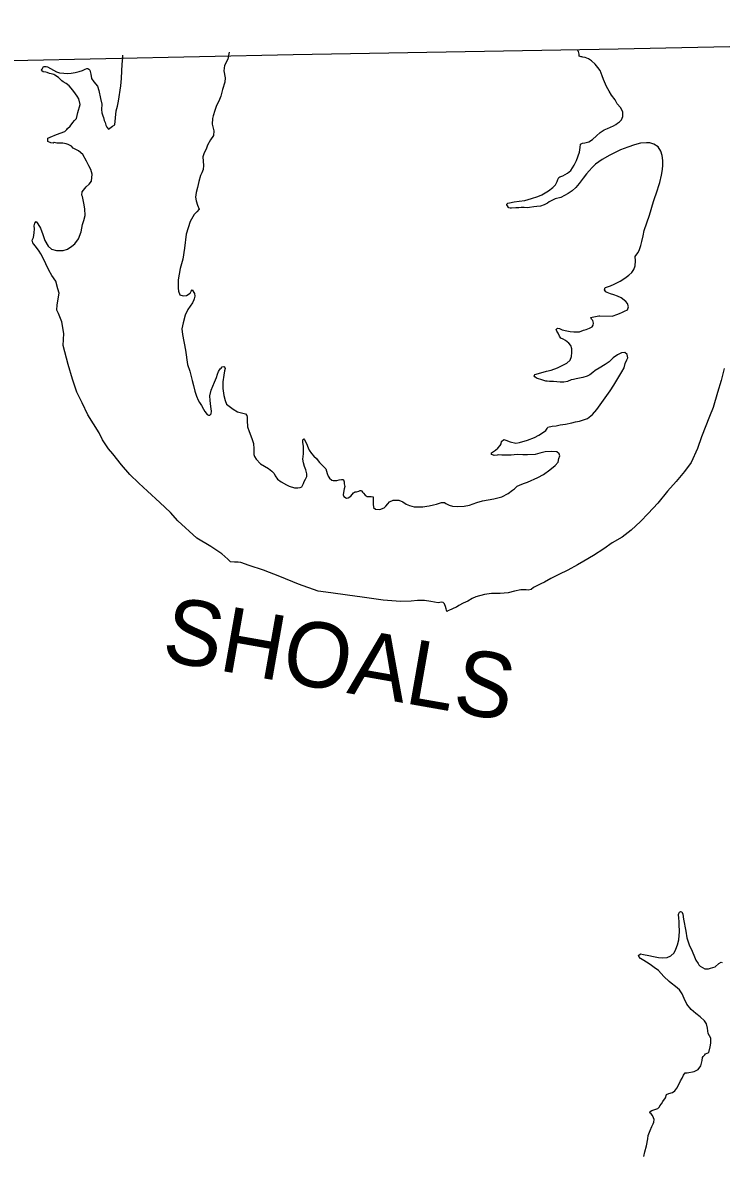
# Model space of a CAD drawing. Extents: x -83719 to 153526, y -11835 to 11446.
# Drawn here: x 12637.1 to 12826, y 1092.3 to 1398.2 of the extents above; entities that cross this region are included whole.
import ezdxf

# ---------------------------------------------------------------- set-up
doc = ezdxf.new("R2010")
doc.units = 0
doc.layers.add('Level 1', color=7, linetype='Continuous')
doc.layers.add('Level 9', color=7, linetype='Continuous')

msp = doc.modelspace()

# ---------------------------------------------------------------- linework, layer by layer
at = {"layer": 'Level 1'}
msp.add_lwpolyline([(13129.23, 1398.17), (13053.98, 1396.63), (12965.99, 1394.35), (12901.41, 1393.19), (12798.07, 1391.01), (12710.23, 1389.49), (12634.28, 1387.81), (12528.03, 1386.25), (12516.48, 1386.06)], dxfattribs=at)
at = {"layer": 'Level 9'}
for points in [[(12659.58, 1370.44), (12659.89, 1369.91), (12660.33, 1369.39), (12661.38, 1370.17), (12662.04, 1370.55), (12662.38, 1374.33), (12662.76, 1375.57), (12663, 1376.98), (12663.69, 1381.13), (12663.83, 1383.03), (12663.89, 1385.17), (12664, 1386.84), (12664.2, 1388.75), (12664.23, 1389.37)], [(12692.93, 1390.17), (12692.6, 1388.26), (12691.7, 1386.61), (12691.52, 1385.17), (12691.89, 1383.24), (12691.81, 1382.1), (12691.18, 1380.06), (12690.71, 1378.28), (12690.16, 1376.94), (12689.55, 1375.76), (12689.04, 1374.41), (12688.6, 1373), (12688.41, 1372.27), (12688.37, 1370.76), (12688.77, 1368.9), (12688.72, 1367.7), (12687.88, 1366.51), (12687.07, 1365.03), (12686.69, 1363.96), (12686.17, 1362.98), (12685.82, 1361.87), (12685.91, 1360.74), (12686.03, 1359.6), (12685.95, 1358.47), (12685.53, 1357.59), (12685.17, 1356.89), (12684.7, 1355.24), (12684.36, 1353.63), (12684.02, 1352.26), (12683.81, 1350.99), (12684.03, 1350.02), (12684.41, 1348.83), (12684.83, 1347.73), (12684.24, 1347.05), (12683.52, 1346.31), (12682.39, 1344.39), (12681.88, 1342.74), (12681.31, 1341.03), (12680.85, 1337.25), (12680.43, 1334.27), (12679.71, 1331.75), (12679.19, 1328.64), (12679.15, 1327.57), (12679.13, 1326.37), (12679.21, 1325.57), (12679.6, 1324.64), (12680.5, 1324.35), (12681.4, 1324.47), (12682.39, 1325.02), (12682.65, 1325.63), (12682.91, 1325.93), (12683.6, 1324.97), (12683.67, 1324.27), (12683.45, 1323.54), (12683.36, 1323.23), (12683.04, 1322.46), (12681.77, 1320.6), (12681.06, 1319.09), (12680.5, 1317.01), (12680.19, 1315.44), (12680.32, 1313.9), (12681.13, 1309.61), (12681.66, 1305.81), (12682.29, 1303.95), (12682.97, 1301.46), (12683.3, 1300.13), (12683.69, 1298.57), (12684.15, 1297.24), (12684.57, 1296.14), (12684.91, 1295.52), (12685.43, 1294.69), (12685.98, 1293.7), (12686.39, 1293.04), (12687, 1292.28), (12687.37, 1292.09), (12687.71, 1292.09), (12688.07, 1292.43), (12688.16, 1293.13), (12688.03, 1294.43), (12687.84, 1296.03), (12687.72, 1297.27), (12688.12, 1298.81), (12688.99, 1300.99), (12689.5, 1302.3), (12689.78, 1303.14), (12690.1, 1303.92), (12690.53, 1304.59), (12690.75, 1304.83), (12691.08, 1305.14), (12691.52, 1305.24), (12691.68, 1305.15), (12691.86, 1304.71), (12691.7, 1304.04), (12691.46, 1302.87)], [(12799.36, 1374.11), (12798.68, 1375.2), (12797.86, 1376.22), (12797.24, 1377.34), (12796.31, 1378.59), (12795.63, 1379.65), (12794.94, 1380.94), (12794.11, 1382.8), (12793.79, 1383.76), (12793.23, 1385.22), (12792.61, 1386.04), (12791.83, 1386.93), (12790.85, 1387.85), (12790.07, 1388.37), (12789.13, 1388.72), (12788.53, 1388.85), (12788.29, 1388.91), (12788.09, 1388.94), (12787.52, 1389.13), (12787.55, 1389.66), (12787.33, 1390.4), (12787.12, 1390.6)], [(12646.29, 1336.56), (12648.05, 1336.59), (12649.22, 1336.95), (12650.44, 1337.8), (12651.23, 1338.35), (12652.2, 1339.74), (12652.91, 1341.65), (12653.34, 1343.66), (12653.69, 1344.7), (12654, 1346.08), (12653.96, 1347.88), (12653.7, 1349.38), (12653.27, 1351.14), (12653.1, 1351.57), (12653.22, 1352.41), (12654.26, 1353.83), (12655.08, 1354.54), (12655.77, 1355.35), (12655.94, 1357.19), (12655.55, 1358.49), (12655, 1359.51), (12654.41, 1360.77), (12653.38, 1362.49), (12652.26, 1363.57), (12650.81, 1364.28), (12650.37, 1364.81), (12649.39, 1365.23), (12648.89, 1365.39), (12648.02, 1365.57), (12646.35, 1365.61), (12645.64, 1365.8), (12645.35, 1365.63), (12644.74, 1365.68), (12643.94, 1366.01), (12643.96, 1366.91), (12644.58, 1367.25), (12646.24, 1367.91), (12648.53, 1368.72), (12649.09, 1369.26), (12649.25, 1369.57), (12649.97, 1370.21), (12650.65, 1371.16), (12651.18, 1371.7), (12651.64, 1372.28), (12652.04, 1373.89), (12652.71, 1376.04), (12652.34, 1377.6), (12651.87, 1378.26), (12651.39, 1378.95), (12650.94, 1379.58), (12650.22, 1380.5), (12649.65, 1381.06), (12648.84, 1381.68), (12648.06, 1382.2), (12647.72, 1382.46), (12646.77, 1383.38), (12645.86, 1384), (12645.52, 1384.19), (12644.85, 1384.38), (12644.38, 1384.44), (12643.78, 1384.7), (12643.41, 1384.83), (12642.64, 1384.88), (12642.34, 1385.11), (12642.23, 1385.31), (12642.36, 1385.64), (12642.59, 1385.98), (12642.78, 1386.32), (12642.95, 1386.32), (12643.45, 1386.3), (12643.85, 1386.24), (12644.66, 1385.75), (12645.44, 1385.33), (12646.24, 1384.84), (12647.12, 1384.62), (12648.22, 1384.54), (12649.25, 1384.46), (12650.25, 1384.54), (12651.32, 1384.66), (12652.38, 1385.01), (12653.28, 1385.26), (12653.84, 1385.5), (12654.04, 1385.61), (12654.44, 1385.75), (12654.7, 1385.82), (12655.04, 1385.59), (12655.25, 1385.33), (12655.53, 1384.26), (12655.75, 1383.07), (12656.37, 1382.21), (12657.36, 1381.02), (12657.68, 1379.83), (12658.15, 1377.7), (12658.48, 1376.1), (12658.4, 1374.7), (12658.52, 1373.76), (12658.76, 1373), (12658.94, 1372.5), (12659.15, 1371.74), (12659.4, 1371.17), (12659.58, 1370.44)], [(12802.74, 1333.76), (12802.72, 1334.97), (12803.37, 1335.98), (12803.76, 1336.55), (12804.23, 1337.9), (12804.48, 1339.04), (12804.82, 1340.58), (12805.13, 1341.95), (12806.59, 1346.18), (12807.66, 1349.84), (12808.74, 1352.96), (12808.96, 1353.93), (12809.31, 1354.98), (12809.77, 1356.99), (12810.05, 1358.49), (12810.13, 1359.63), (12810.14, 1360.93), (12809.95, 1362.3), (12809.66, 1363.46), (12808.94, 1364.62), (12807.72, 1365.37), (12806.62, 1365.65), (12805.78, 1365.67), (12804.08, 1365.64), (12802.49, 1365.18), (12800.7, 1364.55), (12799.7, 1364.13), (12798.74, 1363.78), (12797.32, 1363.09), (12795.86, 1362.36), (12793.72, 1361.16), (12792.86, 1360.51), (12792, 1359.89), (12791.05, 1359.01), (12790.23, 1358.09), (12789.51, 1357.31), (12788.6, 1356.13), (12787.55, 1354.71), (12786.64, 1353.59), (12785.62, 1352.74), (12784.57, 1351.95), (12782.58, 1350.95), (12781.09, 1350.53), (12780.13, 1350.08), (12779.43, 1349.73), (12779, 1349.42), (12778.08, 1348.97), (12777.08, 1348.56), (12776.12, 1348.44), (12775.25, 1348.42), (12774.12, 1348.2), (12773.55, 1348.16), (12772.69, 1348.25), (12771.89, 1348.17), (12771.25, 1348.16), (12770.39, 1348.08), (12769.25, 1348.06), (12768.92, 1348.05), (12768.55, 1348.11), (12768.48, 1348.21), (12768.21, 1348.64), (12767.97, 1348.9), (12768, 1349.1), (12768.23, 1349.34), (12768.69, 1349.48), (12769.96, 1349.74), (12771.35, 1349.89), (12772.82, 1350.09), (12774.65, 1350.62), (12776.41, 1351.15), (12777.47, 1351.6), (12779.28, 1352.73), (12780.47, 1353.65), (12781.15, 1354.37), (12781.64, 1355.24), (12781.8, 1355.81), (12782.02, 1356.28), (12782.28, 1356.49), (12783.15, 1356.8), (12784.37, 1357.49), (12785.26, 1358.24), (12786.23, 1359.66), (12786.78, 1360.94), (12787.61, 1363.16), (12787.85, 1364.46), (12787.87, 1365.33), (12788.47, 1365.57), (12789.1, 1365.65), (12790.13, 1365.94), (12791.12, 1366.55), (12792.27, 1367.58), (12793.25, 1368.49), (12794.34, 1369.21), (12795.17, 1369.53), (12796.86, 1370.32), (12797.45, 1370.67), (12797.95, 1370.98), (12798.44, 1371.32), (12798.97, 1371.86), (12799.39, 1372.77), (12799.36, 1374.11)], [(12775.18, 1245.49), (12774.56, 1244.98), (12773.79, 1244.83), (12773.19, 1244.86), (12771.75, 1244.9), (12770.09, 1244.54), (12768.33, 1244.04), (12766.2, 1243.9), (12763.83, 1243.9), (12762, 1243.6), (12759.64, 1242.99), (12758.58, 1242.51), (12757.43, 1241.82), (12756.23, 1241.3), (12755.04, 1240.61), (12754.35, 1240.23), (12753.69, 1239.92), (12753.16, 1239.64), (12752.53, 1239.37), (12752.07, 1239.16), (12751.97, 1239.09), (12751.8, 1239.05), (12751.66, 1239.35), (12751.59, 1239.72), (12751.44, 1240.35), (12751.27, 1240.81), (12751.17, 1241.05), (12750.79, 1241.44), (12750.36, 1241.5), (12749.39, 1241.38), (12747.48, 1241.72), (12745.78, 1241.96), (12743.87, 1242.02), (12742.14, 1241.83), (12739.21, 1241.71), (12734.56, 1242.1), (12728.91, 1242.91), (12724.96, 1243.44), (12720.45, 1244.07), (12716.97, 1244.51), (12711.7, 1246.42), (12706.66, 1248.44), (12702.19, 1250.2), (12698.39, 1251.47), (12696.08, 1252.23), (12695.37, 1252.39), (12694.67, 1252.38), (12694.34, 1252.34), (12693.27, 1252.42), (12692.56, 1253.14), (12690.93, 1254.65), (12687.99, 1256.61), (12684.18, 1258.88), (12679.06, 1263.5), (12677.06, 1265.77), (12674.24, 1268.49), (12670.91, 1271.54), (12668.51, 1273.67), (12666.13, 1276.03), (12663.85, 1278.67), (12661.46, 1281.67), (12660.3, 1283.01), (12658.66, 1285.42), (12657.83, 1287.28), (12654.74, 1292.2), (12653.21, 1295.41), (12651.73, 1298.33), (12650.6, 1301.85), (12649.43, 1305.8), (12648.1, 1310.92), (12648.25, 1314.19), (12647.69, 1317.32), (12646.85, 1319.58), (12646.33, 1320.44), (12646.48, 1321.88), (12646.96, 1325.02), (12646.67, 1326.25), (12646.06, 1328.28), (12645.04, 1329.87), (12644.18, 1331.25), (12643.38, 1332.94), (12642.96, 1333.97), (12642, 1335.66), (12641.55, 1336.45), (12640.87, 1337.41), (12640.12, 1338.3), (12639.91, 1338.63), (12639.7, 1339.42), (12640.08, 1340.13), (12640.26, 1341.4), (12640.28, 1342.47), (12640.2, 1343.27), (12640.42, 1343.98), (12640.81, 1344.42), (12641.22, 1343.82), (12641.94, 1342.63), (12642.54, 1340.91), (12643.1, 1339.28), (12644.06, 1337.8), (12644.88, 1336.91), (12646.29, 1336.56)], [(12799.98, 1306.07), (12800.47, 1307.02), (12800.66, 1307.59), (12800.51, 1308.45), (12799.87, 1309.01), (12799, 1308.96), (12797.94, 1308.41), (12796.75, 1307.59), (12795.67, 1306.5), (12794.55, 1305.78), (12792.96, 1304.82), (12791.87, 1304.17), (12791.25, 1303.62), (12790.39, 1302.97), (12789.67, 1302.59), (12788.54, 1302.27), (12787.64, 1302.06), (12786.77, 1301.94), (12785.98, 1301.76), (12785.41, 1301.59), (12784.39, 1301.17), (12783.42, 1301.02), (12782.45, 1300.97), (12781.48, 1301.09), (12780.58, 1301.17), (12779.55, 1301.22), (12778.91, 1301.28), (12778.58, 1301.3), (12777.97, 1301.49), (12777.14, 1301.68), (12776.53, 1301.94), (12776.03, 1302.1), (12775.52, 1302.46), (12775.35, 1302.69), (12775.58, 1303.09), (12776.54, 1303.37), (12778.73, 1303.94), (12779.96, 1304.27), (12781.69, 1304.86), (12782.78, 1305.42), (12784.2, 1306.14), (12785.08, 1306.99), (12785.44, 1307.93), (12785.58, 1309.04), (12785.6, 1310.04), (12785.28, 1310.93), (12784.74, 1311.56), (12783.89, 1312.25), (12783.25, 1312.6), (12782.58, 1312.89), (12782.24, 1313.42), (12781.85, 1314.25), (12781.55, 1314.78), (12781.37, 1315.24), (12781.73, 1315.61), (12782.2, 1315.49), (12782.97, 1315.17), (12784.21, 1314.85), (12785.12, 1314.7), (12786.09, 1314.62), (12786.79, 1314.6), (12787.62, 1314.65), (12788.71, 1315.06), (12789.45, 1315.21), (12790.37, 1315.63), (12791.03, 1315.97), (12791.29, 1316.38), (12791.39, 1316.91), (12791.21, 1317.64), (12790.9, 1318.07), (12790.66, 1318.44), (12791.02, 1318.61), (12792.82, 1318.97), (12793.12, 1318.94), (12796.46, 1318.8), (12798.02, 1319.36), (12798.65, 1319.61), (12799.11, 1319.85), (12799.84, 1320.16), (12800.57, 1320.54), (12800.88, 1321.35), (12800.6, 1322.28), (12800.13, 1322.8), (12798.87, 1323.78), (12797.93, 1324.23), (12796.96, 1324.59), (12796.02, 1324.9), (12795.08, 1325.25), (12794.77, 1325.45), (12794.36, 1325.98), (12794.59, 1326.58), (12794.95, 1326.69), (12795.98, 1327.07), (12797.04, 1327.52), (12798.66, 1328.29), (12799.85, 1329.11), (12800.93, 1329.93), (12801.79, 1330.68), (12802.31, 1331.49), (12802.66, 1332.43), (12802.74, 1333.76)], [(12731.86, 1269.1), (12731.84, 1268.13), (12731.99, 1267.16), (12732.46, 1266.7), (12733.7, 1266.63), (12734.83, 1267.08), (12735.29, 1267.49), (12735.81, 1268.13), (12736.3, 1268.64), (12737.23, 1269.09), (12738.83, 1269.08), (12739.91, 1268.63), (12740.82, 1268.05), (12741.69, 1267.63), (12742.93, 1267.28), (12743.9, 1267.27), (12745.3, 1267.32), (12746.33, 1267.47), (12746.96, 1267.58), (12748.2, 1267.84), (12748.96, 1268.05), (12749.76, 1268.27), (12750.29, 1268.51), (12751.12, 1268.49), (12751.53, 1268.2), (12752.4, 1267.78), (12753.27, 1267.52), (12754.58, 1267.41), (12756.48, 1267.51), (12757.94, 1267.77), (12759.86, 1268.5), (12761.46, 1268.96), (12764.45, 1269.48), (12766.61, 1270.02), (12768.36, 1270.95), (12769.55, 1271.77), (12770.04, 1272.21), (12770.8, 1272.89), (12771.43, 1273.17), (12772.49, 1273.62), (12773.55, 1273.98), (12776.4, 1275.23), (12777.92, 1276.05), (12779.6, 1277.28), (12781.04, 1278.51), (12781.86, 1279.39), (12782.05, 1280.4), (12782.3, 1281.07), (12782.16, 1281.6), (12781.48, 1282.19), (12780.08, 1282.3), (12778.34, 1282.14), (12776.92, 1281.81), (12775.65, 1281.46), (12773.62, 1281.39), (12772.29, 1281.33), (12770.75, 1281.44), (12769.15, 1281.31), (12768.15, 1281.3), (12767.38, 1281.28), (12766.65, 1281.3), (12765.68, 1281.32), (12765.41, 1281.28), (12764.61, 1281.2), (12764.35, 1281.23), (12763.87, 1281.42), (12763.83, 1281.89), (12764.16, 1282.1), (12764.95, 1282.65), (12765.55, 1283.16), (12766.2, 1283.87), (12766.43, 1284.34), (12766.58, 1284.98), (12767.17, 1285.52), (12767.68, 1285.36), (12768.89, 1284.85), (12770.43, 1284.54), (12771.43, 1284.69), (12773.55, 1285.33), (12775.47, 1286.06), (12776.63, 1286.65), (12777.95, 1287.47), (12778.58, 1287.92), (12778.9, 1288.46), (12779.06, 1288.83), (12780.26, 1289.15), (12781.33, 1289.16), (12782.39, 1289.45), (12783.89, 1289.68), (12785.55, 1290), (12786.54, 1290.29), (12787.61, 1290.47), (12788.74, 1290.79), (12789.83, 1291.21), (12791.18, 1292.3), (12792.36, 1293.59), (12795.91, 1298.66), (12796.95, 1300.21), (12799.09, 1303.82), (12799.74, 1304.9), (12799.98, 1306.07)], [(12826.77, 1304.66), (12825.92, 1301.47), (12824.95, 1298.25), (12823.78, 1294.19), (12822.73, 1291.7), (12820.62, 1286.22), (12819.51, 1283.07), (12817.84, 1279.3), (12815.98, 1276.9), (12813.79, 1274.19), (12811.43, 1271.58), (12808.79, 1268.29), (12806.23, 1265.48), (12804.13, 1263.37), (12801.61, 1260.99), (12799.13, 1259.15), (12796.49, 1257.54), (12794.22, 1255.93), (12791.45, 1254.18), (12788.8, 1252.63), (12787.09, 1251.6), (12784.51, 1250.22), (12782.03, 1249.01), (12779.91, 1247.91), (12778.19, 1246.98), (12777.17, 1246.49), (12776.31, 1246.01), (12775.18, 1245.49)], [(12691.46, 1302.87), (12691.19, 1301.1), (12691.19, 1299.29), (12691.49, 1297.4), (12691.88, 1296.07), (12692.26, 1295.07), (12694.02, 1293.67), (12695.17, 1292.95), (12696.24, 1292.7), (12697.35, 1292.42), (12697.72, 1291.99), (12697.79, 1291.56), (12697.81, 1290.63), (12697.91, 1288.96), (12698.33, 1287.63), (12699.06, 1285.81), (12699.55, 1284.41), (12699.58, 1283.01), (12699.59, 1282.11), (12699.57, 1281.41), (12699.81, 1280.94), (12700.26, 1280.15), (12701.45, 1278.97), (12703.58, 1277.67), (12704.05, 1277.28), (12704.49, 1276.95), (12705.1, 1276.33), (12705.41, 1275.73), (12706, 1274.77), (12707.04, 1274.05), (12708.42, 1273.28), (12709.16, 1272.92), (12710.57, 1272.48), (12711.51, 1272.43), (12712.11, 1272.5), (12712.61, 1272.71), (12712.99, 1273.59), (12713.25, 1274.19), (12713.6, 1274.77), (12713.89, 1275.54), (12713.95, 1276.24), (12713.63, 1277.27), (12713.31, 1278.23), (12713.06, 1279.16), (12712.84, 1280.16), (12713.05, 1281.67), (12713.04, 1282.34), (12713.02, 1283.17), (12713.01, 1283.7), (12712.86, 1284.7), (12712.82, 1285), (12712.82, 1285.4), (12713.08, 1285.68), (12713.29, 1285.38), (12713.8, 1284.42), (12714.26, 1283.22), (12714.53, 1282.59), (12715.18, 1281.74), (12715.8, 1280.98), (12716.51, 1280.39), (12716.71, 1280.06), (12717.33, 1279.27), (12718.28, 1278.42), (12719.03, 1277.56), (12719.45, 1276.33), (12719.7, 1275.6), (12720.07, 1275.08), (12720.65, 1274.52), (12721.05, 1274.46), (12722.05, 1274.41), (12722.68, 1274.62), (12723.28, 1274.7), (12723.68, 1274.7), (12723.88, 1274.61), (12723.99, 1274.11), (12724.07, 1273.51), (12724.18, 1272.78), (12724.06, 1272.17), (12723.84, 1271.17), (12723.76, 1270.53), (12723.93, 1270.1), (12724.64, 1269.68), (12725.1, 1269.75), (12725.83, 1270.17), (12726.19, 1270.61), (12726.58, 1271.08), (12726.81, 1271.28), (12727.01, 1271.39), (12727.38, 1271.39), (12728.01, 1271.54), (12728.34, 1271.71), (12728.74, 1271.68), (12728.81, 1271.52), (12728.98, 1271.25), (12729.25, 1270.96), (12729.7, 1270.46), (12730.24, 1270.14), (12730.47, 1270.14), (12731.3, 1270.12), (12731.84, 1270), (12731.86, 1269.1)], [(12816.18, 1114.34), (12816.78, 1114.38), (12818.61, 1114.68), (12819.67, 1115.23), (12820.42, 1116.25), (12820.79, 1117.69), (12820.85, 1118.49), (12821.04, 1118.79), (12821.47, 1119.17), (12821.66, 1119.44), (12822.59, 1119.82), (12822.93, 1121.36), (12823.11, 1122.33), (12823.09, 1123.74), (12822.43, 1124.96), (12822.21, 1126.43), (12821.92, 1127.56), (12821.41, 1128.38), (12820.22, 1129.5), (12819.04, 1130.38), (12817.85, 1131.49), (12816.69, 1132.88), (12815.9, 1134.4), (12815.41, 1135.66), (12814.65, 1136.75), (12813.6, 1137.7), (12812.39, 1138.61), (12811.84, 1139.04), (12810.42, 1140.42), (12808.96, 1142.03), (12807.84, 1142.84), (12806.76, 1143.66), (12805.78, 1144.24), (12805, 1144.73), (12804.13, 1145.28), (12803.65, 1145.74), (12803.61, 1146.08), (12804.11, 1146.49), (12804.94, 1146.33), (12806.41, 1146.09), (12807.62, 1145.81), (12808.99, 1145.5), (12810.1, 1145.39), (12811.33, 1145.47), (12812.36, 1145.92), (12813.21, 1146.81), (12813.66, 1147.78), (12814.11, 1148.93), (12814.45, 1150.27), (12814.68, 1152.51), (12814.61, 1154.41), (12814.56, 1155.24), (12814.48, 1156.11), (12814.4, 1157.14), (12814.46, 1157.38), (12814.65, 1157.78), (12814.98, 1157.92), (12815.32, 1157.89), (12815.56, 1157.26), (12815.72, 1155.9), (12816.34, 1152.67), (12816.68, 1150.87), (12817.31, 1148.91), (12818.07, 1147.19), (12818.74, 1145.67), (12819.12, 1144.77), (12819.67, 1143.91), (12819.91, 1143.55), (12820.25, 1143.15), (12820.85, 1142.8), (12821.5, 1142.41), (12822.49, 1142.49), (12823.06, 1142.6), (12824.29, 1143.02), (12825.34, 1143.91), (12825.93, 1144.25), (12826.2, 1144.16)], [(12805, 1091.71), (12805.31, 1092.99), (12805.78, 1094.63), (12806.15, 1096.54), (12806.23, 1097.44), (12806.74, 1098.79), (12807.22, 1099.86), (12807.51, 1100.57), (12807.7, 1101.01), (12807.79, 1101.71), (12807.65, 1102.17), (12807.34, 1102.8), (12807.03, 1103.23), (12806.66, 1103.56), (12806.72, 1103.93), (12807.18, 1104.2), (12808.31, 1104.49), (12808.84, 1104.7), (12809.27, 1105.17), (12809.36, 1105.44), (12809.82, 1105.95), (12810.18, 1106.56), (12810.86, 1107.54), (12811.18, 1108.48), (12811.74, 1108.72), (12812.8, 1109.04), (12813.4, 1109.45), (12813.92, 1110.23), (12814.27, 1110.83), (12814.98, 1112.15), (12815.37, 1112.89), (12815.76, 1113.73), (12816.18, 1114.34)]]:
    msp.add_lwpolyline(points, dxfattribs=at)

# ---------------------------------------------------------------- texts
msp.add_text('SHOALS', height=17.6, rotation=350, dxfattribs=at).set_placement((12674.29, 1225.89))

doc.saveas('drawing.dxf')
